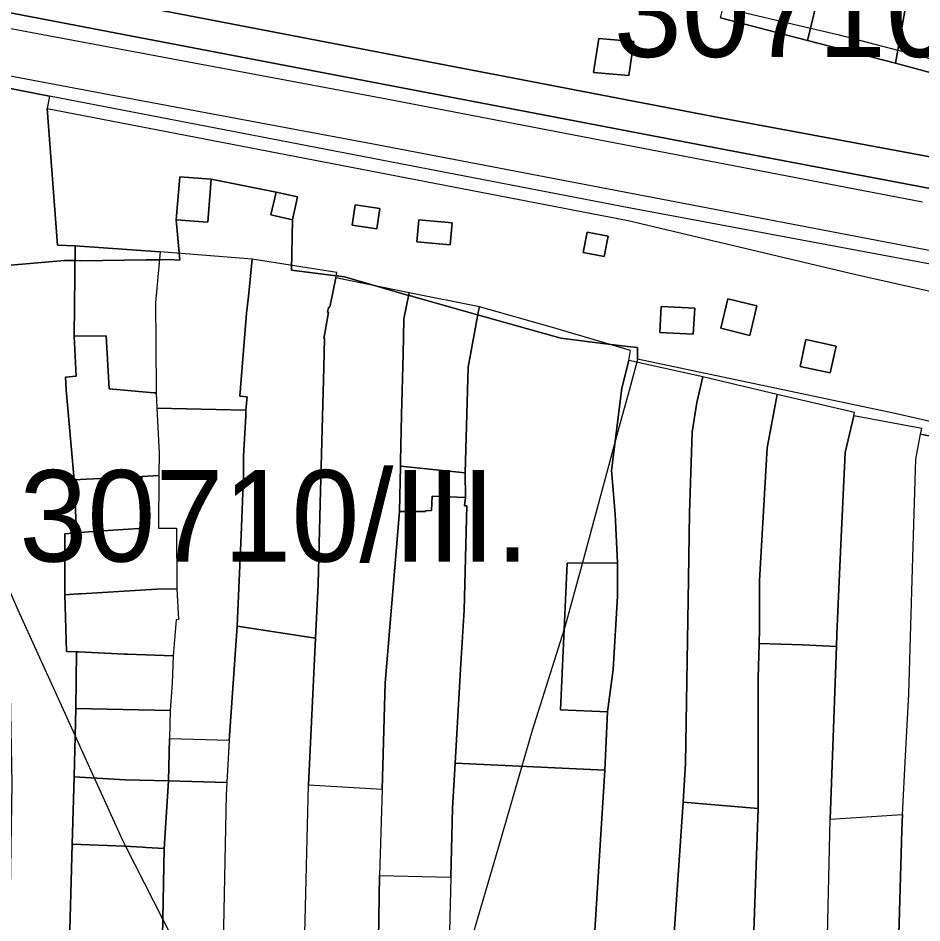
# Model space of a CAD drawing. Extents: x -521939 to -516426, y -1197857 to -1189551.
# Drawn here: x -519786.6 to -519638.4, y -1191951 to -1191802.6 of the extents above; entities that cross this region are included whole.
import ezdxf

# ---------------------------------------------------------------- set-up
doc = ezdxf.new("R2010")
doc.units = 0
for name, color, linetype in [('95590013', 7, 'Continuous'), ('95640013', 7, 'Continuous'), ('95660013', 7, 'Continuous')]:
    doc.layers.add(name, color=color, linetype=linetype)

msp = doc.modelspace()

# ---------------------------------------------------------------- linework, layer by layer
at = {"layer": '95590013'}
for points in [[(-519692.22, -1191811.48), (-519691.38, -1191805.91), (-519685.65, -1191806.42), (-519686.43, -1191811.98)], [(-519754.92, -1191829.01), (-519755.48, -1191836.08), (-519760.65, -1191835.67), (-519760.09, -1191828.61)], [(-519740.76, -1191831.91), (-519741.61, -1191835.67), (-519745.14, -1191834.87), (-519744.29, -1191831.11)], [(-519764.48, -1191996.89), (-519763.4, -1191980.6), (-519763.18, -1191967.02), (-519762.95, -1191956.16), (-519762.62, -1191938.84), (-519761.93, -1191927.7), (-519752.36, -1191928.01), (-519752.46, -1191930), (-519753.47, -1191978.88), (-519753.96, -1192004.68), (-519763.69, -1191997.41)], [(-519728.43, -1192013.03), (-519741.32, -1192009.54), (-519740.26, -1191979.48), (-519738.97, -1191928.39), (-519726.89, -1191929.08), (-519727.31, -1191943.25)], [(-519654.77, -1191991.42), (-519653.42, -1191934.01), (-519641.6, -1191933.25), (-519641.67, -1191935.82), (-519642.66, -1191970.15), (-519642.29, -1192008.1), (-519643.22, -1192026.96), (-519650.38, -1192025.76), (-519656.86, -1192024.6)], [(-519715.63, -1191943.54), (-519716.25, -1191968.06), (-519716.76, -1191997.64), (-519717.99, -1192014.61), (-519727.68, -1192013.31), (-519728.43, -1192013.03), (-519727.31, -1191943.25)]]:
    msp.add_lwpolyline(points, close=True, dxfattribs=at)
for points in [[(-519749.26, -1191866.9), (-519763.83, -1191866.57)], [(-519763.83, -1191866.57), (-519763.49, -1191873.96), (-519763.52, -1191877.64)], [(-519750.69, -1191902.32), (-519750.03, -1191887.39), (-519749.66, -1191877.65), (-519749.62, -1191874.41), (-519749.27, -1191867.87)], [(-519749.27, -1191867.87), (-519749.26, -1191866.9)], [(-519763.52, -1191877.64), (-519763.58, -1191886.26)], [(-519713.24, -1191881.23), (-519718.69, -1191881.01), (-519718.79, -1191883.38), (-519719.77, -1191883.43), (-519719.77, -1191883.54), (-519724.07, -1191883.52)], [(-519714.94, -1191924.8), (-519714.02, -1191908.47), (-519713.44, -1191899.73), (-519713, -1191882.6), (-519713.41, -1191882.57), (-519713.24, -1191881.23)], [(-519724.07, -1191883.52), (-519725.3, -1191898.59)], [(-519763.58, -1191886.26), (-519760.61, -1191886.28)], [(-519760.61, -1191886.28), (-519760.57, -1191896.24)], [(-519760.57, -1191896.24), (-519760.27, -1191901.27)], [(-519725.3, -1191898.59), (-519726.38, -1191911.62), (-519726.89, -1191929.08)], [(-519760.27, -1191901.27), (-519760.69, -1191901.31), (-519761.15, -1191907.2)], [(-519750.69, -1191902.32), (-519751.95, -1191920.31), (-519751.99, -1191921.05)], [(-519751.99, -1191921.05), (-519751.95, -1191920.31), (-519750.69, -1191902.32)], [(-519737.82, -1191904.3), (-519750.69, -1191902.32)], [(-519738.97, -1191928.39), (-519737.82, -1191904.3)], [(-519665.07, -1191905.21), (-519665.24, -1191910.88), (-519665.25, -1191932.26)], [(-519652.42, -1191905.66), (-519657.95, -1191905.42), (-519665.07, -1191905.21)], [(-519653.42, -1191934.01), (-519652.42, -1191905.66)], [(-519761.15, -1191907.2), (-519761.31, -1191911.7), (-519761.67, -1191916.18)], [(-519761.67, -1191916.18), (-519761.78, -1191920.78)], [(-519761.78, -1191920.78), (-519751.99, -1191921.05)], [(-519751.99, -1191921.05), (-519752.36, -1191928.01)], [(-519715.63, -1191943.54), (-519715.36, -1191932.2), (-519714.94, -1191924.8)], [(-519752.36, -1191928.01), (-519752.46, -1191930)], [(-519741.32, -1192009.54), (-519740.26, -1191979.48), (-519738.97, -1191928.39)], [(-519752.46, -1191930), (-519753.47, -1191978.88), (-519753.96, -1192004.68)], [(-519726.89, -1191929.08), (-519727.31, -1191943.25)], [(-519677.52, -1191931.21), (-519679.54, -1191960.74)], [(-519665.25, -1191932.26), (-519677.52, -1191931.21)], [(-519667.76, -1192003.52), (-519665.25, -1191932.26)], [(-519665.25, -1191932.26), (-519667.76, -1192003.52)], [(-519654.77, -1191991.42), (-519653.42, -1191934.01)], [(-519727.31, -1191943.25), (-519715.63, -1191943.54)]]:
    msp.add_lwpolyline(points, dxfattribs=at)
at = {"layer": '95640013'}
for points in [[(-519671.44, -1191802.55), (-519668.93, -1191792.41), (-519666.95, -1191782.49), (-519665.67, -1191776.07), (-519664.59, -1191770.1), (-519664.34, -1191768.7), (-519663.05, -1191757.28), (-519662.96, -1191756.04), (-519662.88, -1191754.84), (-519662.12, -1191745.22), (-519647.91, -1191746.66), (-519649.25, -1191758.78), (-519650.07, -1191767.01), (-519652.93, -1191784.14), (-519654.45, -1191793.69), (-519654.82, -1191795.99), (-519655.66, -1191800.17), (-519657.16, -1191806.23)], [(-519627.98, -1191813.98), (-519642.75, -1191809.97), (-519641.7, -1191804.15), (-519639.04, -1191789.31), (-519635.24, -1191760.25), (-519634.59, -1191755.32), (-519633.71, -1191747.31), (-519619.89, -1191748.65), (-519622.63, -1191777.76), (-519624.59, -1191792.44), (-519627.08, -1191808.26)], [(-519635.24, -1191760.25), (-519639.04, -1191789.31), (-519641.7, -1191804.15), (-519642.75, -1191809.97), (-519657.16, -1191806.23), (-519655.66, -1191800.17), (-519654.82, -1191795.99), (-519654.45, -1191793.69), (-519652.93, -1191784.14), (-519650.07, -1191767.01), (-519649.25, -1191758.78)], [(-519692.22, -1191811.48), (-519686.43, -1191811.98), (-519685.65, -1191806.42), (-519691.38, -1191805.91)], [(-519754.92, -1191829.01), (-519760.09, -1191828.61), (-519760.65, -1191835.67), (-519755.48, -1191836.08)], [(-519745.14, -1191834.87), (-519741.61, -1191835.67), (-519740.76, -1191831.91), (-519744.29, -1191831.11)], [(-519731.82, -1191836.56), (-519727.76, -1191837.16), (-519727.26, -1191833.79), (-519731.32, -1191833.19)], [(-519727.26, -1191833.79), (-519727.76, -1191837.16), (-519731.82, -1191836.56), (-519731.32, -1191833.19)], [(-519715.42, -1191836.17), (-519715.76, -1191839.77), (-519721.21, -1191839.26), (-519720.87, -1191835.66)], [(-519721.21, -1191839.26), (-519715.76, -1191839.77), (-519715.42, -1191836.17), (-519720.87, -1191835.66)], [(-519689.85, -1191838.36), (-519690.51, -1191841.67), (-519693.93, -1191841.02), (-519693.3, -1191837.7)], [(-519689.85, -1191838.36), (-519693.3, -1191837.7), (-519693.93, -1191841.02), (-519690.51, -1191841.67)], [(-519764.33, -1191864.07), (-519771.68, -1191863.39), (-519772.18, -1191854.73), (-519777.39, -1191854.74), (-519777.26, -1191839.95), (-519763.31, -1191840.91), (-519763.87, -1191846.89), (-519764.09, -1191849.22), (-519764.03, -1191855.9), (-519763.95, -1191864.08)], [(-519670.21, -1191848.64), (-519671.39, -1191853.47), (-519666.63, -1191854.63), (-519665.45, -1191849.8)], [(-519665.45, -1191849.8), (-519666.63, -1191854.63), (-519671.39, -1191853.47), (-519670.21, -1191848.64)], [(-519681.16, -1191849.88), (-519681.39, -1191854.15), (-519675.88, -1191854.45), (-519675.65, -1191850.18)], [(-519675.65, -1191850.18), (-519675.88, -1191854.45), (-519681.39, -1191854.15), (-519681.16, -1191849.88)], [(-519775.4, -1191878.23), (-519777.4, -1191878.33), (-519778.7, -1191863.57), (-519778.81, -1191861.51), (-519777.05, -1191861.35), (-519777.39, -1191854.74), (-519772.18, -1191854.73), (-519771.68, -1191863.39), (-519764.33, -1191864.07), (-519763.95, -1191864.08), (-519763.83, -1191866.57), (-519763.49, -1191873.96), (-519763.52, -1191877.64), (-519766.32, -1191877.78)], [(-519658.36, -1191859.71), (-519653.42, -1191860.79), (-519652.46, -1191856.41), (-519657.4, -1191855.33)], [(-519652.46, -1191856.41), (-519653.42, -1191860.79), (-519658.36, -1191859.71), (-519657.4, -1191855.33)], [(-519629.51, -1191970.28), (-519642.66, -1191970.15), (-519641.67, -1191935.82), (-519641.6, -1191933.25), (-519641.09, -1191923.64), (-519640.55, -1191913.5), (-519639.86, -1191891.03), (-519639.37, -1191874.94), (-519638.61, -1191870.85), (-519627.5, -1191873.03), (-519628.11, -1191877.98), (-519628.3, -1191879.49), (-519629.19, -1191892.11), (-519629.03, -1191899.96), (-519628.55, -1191910.07), (-519628.48, -1191921.62), (-519628.73, -1191924.53), (-519628.73, -1191929.2), (-519628.73, -1191934.5), (-519628.73, -1191935.82), (-519628.72, -1191942.75)], [(-519766.32, -1191877.78), (-519763.52, -1191877.64), (-519763.58, -1191886.26), (-519760.61, -1191886.28), (-519760.57, -1191896.24), (-519763.85, -1191896.29), (-519776.29, -1191897.03), (-519776.74, -1191897.06), (-519778.94, -1191897.21), (-519778.91, -1191887.19), (-519777.02, -1191887.04), (-519775.03, -1191886.88), (-519769.39, -1191886.5), (-519765.91, -1191886.27)], [(-519777.02, -1191887.04), (-519777.4, -1191878.33), (-519775.4, -1191878.23), (-519766.32, -1191877.78), (-519765.91, -1191886.27), (-519769.39, -1191886.5), (-519775.03, -1191886.88)], [(-519778.94, -1191897.21), (-519776.74, -1191897.06), (-519776.29, -1191897.03), (-519763.85, -1191896.29), (-519760.57, -1191896.24), (-519760.27, -1191901.27), (-519760.69, -1191901.31), (-519761.15, -1191907.2), (-519768.64, -1191906.92), (-519769.12, -1191906.91), (-519776.67, -1191906.56), (-519777, -1191906.55), (-519778.67, -1191906.48)], [(-519761.15, -1191907.2), (-519761.31, -1191911.7), (-519761.67, -1191916.18), (-519777.14, -1191915.84), (-519777, -1191906.55), (-519776.67, -1191906.56), (-519769.12, -1191906.91), (-519768.64, -1191906.92)], [(-519761.93, -1191927.7), (-519769.02, -1191927.56), (-519777.42, -1191927.06), (-519777.14, -1191915.84), (-519761.67, -1191916.18), (-519761.78, -1191920.78)], [(-519751.99, -1191921.05), (-519752.36, -1191928.01), (-519761.93, -1191927.7), (-519761.78, -1191920.78)], [(-519761.93, -1191927.7), (-519762.62, -1191938.84), (-519765.6, -1191938.63), (-519766.18, -1191938.59), (-519769.17, -1191938.46), (-519777.71, -1191938.09), (-519777.42, -1191927.06), (-519769.02, -1191927.56)], [(-519762.62, -1191938.84), (-519762.95, -1191956.16), (-519766.35, -1191956.14), (-519766.83, -1191956.14), (-519771.72, -1191956.19), (-519778.22, -1191956.26), (-519777.71, -1191938.09), (-519769.17, -1191938.46), (-519766.18, -1191938.59), (-519765.6, -1191938.63)]]:
    msp.add_lwpolyline(points, close=True, dxfattribs=at)
for points in [[(-519613.12, -1191835.08), (-519672.49, -1191823.8), (-519791.06, -1191801.12), (-519837.21, -1191793.39), (-519846.4, -1191790.82), (-519853.69, -1191787.65), (-519856.35, -1191783.32), (-519856.41, -1191778.6), (-519852.3, -1191785.93), (-519816.09, -1191794.52), (-519790.85, -1191797.74), (-519772.68, -1191799.44), (-519671.48, -1191818.95), (-519598.53, -1191832.51)], [(-519615.32, -1191846.99), (-519686.16, -1191833.74), (-519781.44, -1191815.36), (-519797.43, -1191812.24), (-519800.55, -1191811.63), (-519838.85, -1191804.06), (-519851.18, -1191801.06), (-519861.49, -1191796.98), (-519866.29, -1191794.43), (-519869.88, -1191792.53), (-519861.07, -1191794.34), (-519853.59, -1191797.77), (-519846.51, -1191800.23), (-519833.48, -1191803.41), (-519811.4, -1191807.64), (-519771.65, -1191815.09), (-519727.78, -1191823.29), (-519639.5, -1191840.22), (-519613.17, -1191845.14)], [(-519726.2, -1191815.87), (-519810.91, -1191800.03), (-519826.9, -1191797.04), (-519838.26, -1191794.65)], [(-519598.53, -1191832.51), (-519671.48, -1191818.95), (-519772.68, -1191799.44)], [(-519638.32, -1191832.75), (-519726.2, -1191815.87), (-519810.91, -1191800.03)], [(-519791.06, -1191801.12), (-519672.49, -1191823.8), (-519613.12, -1191835.08)], [(-519671.44, -1191802.55), (-519657.16, -1191806.23), (-519642.75, -1191809.97), (-519627.98, -1191813.98)], [(-519811.4, -1191807.64), (-519771.65, -1191815.09), (-519727.78, -1191823.29), (-519639.5, -1191840.22)], [(-519788.63, -1191994.63), (-519787.55, -1191928.14), (-519788.13, -1191898.81), (-519790.69, -1191872.27), (-519797.24, -1191813.93), (-519797.43, -1191812.24), (-519781.44, -1191815.36), (-519781.84, -1191817.42), (-519780.13, -1191839.83), (-519777.26, -1191839.95), (-519777.39, -1191854.74), (-519777.05, -1191861.35), (-519778.81, -1191861.51), (-519778.7, -1191863.57), (-519777.4, -1191878.33), (-519777.02, -1191887.04), (-519778.91, -1191887.19), (-519778.94, -1191897.21), (-519778.67, -1191906.48), (-519777, -1191906.55), (-519777.14, -1191915.84), (-519777.42, -1191927.06), (-519777.71, -1191938.09), (-519778.22, -1191956.26)], [(-519781.44, -1191815.36), (-519781.84, -1191817.42)], [(-519686.16, -1191833.74), (-519781.44, -1191815.36)], [(-519638.32, -1191832.75), (-519726.2, -1191815.87)], [(-519627.5, -1191873.03), (-519638.61, -1191870.85), (-519638.43, -1191869.9), (-519649.57, -1191867.84), (-519649.44, -1191867.3), (-519662.1, -1191864.32), (-519674.32, -1191861.45), (-519686.46, -1191858.75), (-519686.19, -1191857.13), (-519698.96, -1191853.36), (-519710.96, -1191849.95), (-519722.48, -1191847.67), (-519734.51, -1191845.18), (-519734.35, -1191844.34), (-519748.24, -1191842.1), (-519763.31, -1191840.91), (-519777.26, -1191839.95), (-519780.13, -1191839.83), (-519781.84, -1191817.42), (-519686.56, -1191835.8), (-519649.47, -1191844.59), (-519615.88, -1191852.11)], [(-519781.84, -1191817.42), (-519686.56, -1191835.8)], [(-519534.11, -1191856.98), (-519562.35, -1191854.98), (-519568.13, -1191854.57), (-519615.32, -1191846.99), (-519686.16, -1191833.74)], [(-519686.56, -1191835.8), (-519649.47, -1191844.59)], [(-519763.31, -1191840.91), (-519763.87, -1191846.89), (-519764.09, -1191849.22)], [(-519748.24, -1191842.1), (-519763.31, -1191840.91)], [(-519639.5, -1191840.22), (-519613.17, -1191845.14)], [(-519748.83, -1191848.27), (-519748.24, -1191842.1)], [(-519748.24, -1191842.1), (-519748.83, -1191848.27)], [(-519734.35, -1191844.34), (-519748.24, -1191842.1)], [(-519734.51, -1191845.18), (-519734.35, -1191844.34)], [(-519735.57, -1191850.09), (-519735.45, -1191849.72), (-519734.51, -1191845.18)], [(-519734.51, -1191845.18), (-519735.45, -1191849.72)], [(-519722.48, -1191847.67), (-519734.51, -1191845.18)], [(-519649.47, -1191844.59), (-519615.88, -1191852.11)], [(-519749.06, -1191864.7), (-519750.23, -1191864.62), (-519749.15, -1191850.99), (-519748.83, -1191848.27)], [(-519748.83, -1191848.27), (-519749.15, -1191850.99)], [(-519722.48, -1191847.67), (-519723.32, -1191851.91)], [(-519723.32, -1191851.91), (-519722.48, -1191847.67)], [(-519710.96, -1191849.95), (-519722.48, -1191847.67)], [(-519764.09, -1191849.22), (-519764.03, -1191855.9), (-519763.95, -1191864.08)], [(-519737.07, -1191882.2), (-519736.47, -1191859.89), (-519736.35, -1191855.17), (-519736.46, -1191855.16), (-519736.2, -1191853.65), (-519735.7, -1191850.84), (-519735.85, -1191850.81), (-519735.72, -1191850.06), (-519735.57, -1191850.09)], [(-519735.57, -1191850.09), (-519735.72, -1191850.06), (-519735.85, -1191850.81), (-519735.7, -1191850.84), (-519736.2, -1191853.65), (-519736.46, -1191855.16)], [(-519735.45, -1191849.72), (-519735.57, -1191850.09)], [(-519713.27, -1191877.19), (-519712.82, -1191859.84), (-519711.12, -1191850.63), (-519710.96, -1191849.95)], [(-519710.96, -1191849.95), (-519711.12, -1191850.63)], [(-519698.96, -1191853.36), (-519710.96, -1191849.95)], [(-519749.15, -1191850.99), (-519750.23, -1191864.62), (-519749.06, -1191864.7)], [(-519711.12, -1191850.63), (-519712.82, -1191859.84), (-519713.27, -1191877.19)], [(-519723.32, -1191851.91), (-519723.46, -1191857.74)], [(-519723.46, -1191857.74), (-519723.32, -1191851.91)], [(-519686.46, -1191858.75), (-519686.19, -1191857.13), (-519698.96, -1191853.36)], [(-519736.46, -1191855.16), (-519736.35, -1191855.17), (-519736.47, -1191859.89), (-519737.07, -1191882.2)], [(-519723.46, -1191857.74), (-519723.71, -1191867.68), (-519723.89, -1191875.26)], [(-519723.71, -1191867.68), (-519723.46, -1191857.74)], [(-519687.6, -1191863.27), (-519686.46, -1191858.75)], [(-519686.46, -1191858.75), (-519687.6, -1191863.27)], [(-519674.32, -1191861.45), (-519686.46, -1191858.75)], [(-519677.52, -1191931.21), (-519677.14, -1191924.8), (-519676.67, -1191894.65), (-519676.5, -1191883.73), (-519676.04, -1191870.53), (-519675.31, -1191865.65), (-519674.32, -1191861.45)], [(-519674.32, -1191861.45), (-519675.31, -1191865.65)], [(-519662.1, -1191864.32), (-519674.32, -1191861.45)], [(-519688.3, -1191891.95), (-519688.69, -1191883.97), (-519689.31, -1191876.81), (-519687.6, -1191863.27)], [(-519687.6, -1191863.27), (-519689.31, -1191876.81)], [(-519763.95, -1191864.08), (-519763.83, -1191866.57)], [(-519749.26, -1191866.9), (-519749.06, -1191864.7)], [(-519749.06, -1191864.7), (-519749.26, -1191866.9)], [(-519662.1, -1191864.32), (-519663.76, -1191873.09), (-519665.01, -1191894.84), (-519665.02, -1191895.27), (-519665.05, -1191903.2), (-519665.06, -1191904.88), (-519665.07, -1191905.21)], [(-519665.07, -1191905.21), (-519665.06, -1191904.88), (-519665.05, -1191903.2), (-519665.02, -1191895.27), (-519665.01, -1191894.84), (-519663.76, -1191873.09), (-519662.1, -1191864.32)], [(-519649.57, -1191867.84), (-519649.44, -1191867.3), (-519662.1, -1191864.32)], [(-519763.83, -1191866.57), (-519749.26, -1191866.9)], [(-519675.31, -1191865.65), (-519676.04, -1191870.53)], [(-519749.27, -1191867.87), (-519749.62, -1191874.41)], [(-519749.26, -1191866.9), (-519749.27, -1191867.87)], [(-519723.91, -1191876.07), (-519723.89, -1191875.26), (-519723.71, -1191867.68)], [(-519649.57, -1191867.84), (-519650.99, -1191873.87), (-519651.1, -1191876.2), (-519651.62, -1191887.75), (-519652.01, -1191896.19), (-519652.35, -1191903.67), (-519652.42, -1191905.66)], [(-519650.99, -1191873.87), (-519649.57, -1191867.84)], [(-519638.61, -1191870.85), (-519638.43, -1191869.9), (-519649.57, -1191867.84)], [(-519676.04, -1191870.53), (-519676.5, -1191883.73)], [(-519641.6, -1191933.25), (-519641.09, -1191923.64), (-519640.55, -1191913.5), (-519639.86, -1191891.03), (-519639.37, -1191874.94), (-519638.61, -1191870.85)], [(-519652.01, -1191896.19), (-519651.62, -1191887.75), (-519651.1, -1191876.2), (-519650.99, -1191873.87)], [(-519749.62, -1191874.41), (-519749.66, -1191877.65)], [(-519723.89, -1191875.26), (-519723.91, -1191876.07)], [(-519723.91, -1191876.07), (-519724.07, -1191883.52)], [(-519724.07, -1191883.52), (-519723.91, -1191876.07)], [(-519723.91, -1191876.07), (-519713.27, -1191877.19)], [(-519713.27, -1191877.19), (-519723.91, -1191876.07)], [(-519689.31, -1191876.81), (-519688.69, -1191883.97), (-519688.3, -1191891.95)], [(-519749.66, -1191877.65), (-519750.03, -1191887.39)], [(-519713.27, -1191877.19), (-519713.24, -1191881.23)], [(-519713.24, -1191881.23), (-519713.27, -1191877.19)], [(-519719.77, -1191883.54), (-519719.77, -1191883.43), (-519718.79, -1191883.38), (-519718.69, -1191881.01), (-519713.24, -1191881.23)], [(-519713.24, -1191881.23), (-519713.41, -1191882.57)], [(-519737.82, -1191904.3), (-519737.4, -1191895.47), (-519737.07, -1191882.2)], [(-519737.07, -1191882.2), (-519737.4, -1191895.47)], [(-519713, -1191882.6), (-519713.44, -1191899.73), (-519714.02, -1191908.47), (-519714.94, -1191924.8)], [(-519713.41, -1191882.57), (-519713, -1191882.6)], [(-519725.3, -1191898.59), (-519724.07, -1191883.52)], [(-519724.07, -1191883.52), (-519719.77, -1191883.54)], [(-519676.5, -1191883.73), (-519676.67, -1191894.65), (-519677.14, -1191924.8), (-519677.52, -1191931.21)], [(-519750.03, -1191887.39), (-519750.69, -1191902.32)], [(-519689.94, -1191916.4), (-519697.63, -1191916.06), (-519696.57, -1191891.99), (-519688.3, -1191891.95)], [(-519696.57, -1191891.99), (-519697.63, -1191916.06), (-519689.94, -1191916.4)], [(-519688.3, -1191891.95), (-519696.57, -1191891.99)], [(-519688.3, -1191891.95), (-519688.32, -1191897.42), (-519689, -1191909.47)], [(-519688.32, -1191897.42), (-519688.3, -1191891.95)], [(-519737.4, -1191895.47), (-519737.82, -1191904.3)], [(-519652.35, -1191903.67), (-519652.01, -1191896.19)], [(-519689, -1191909.47), (-519688.32, -1191897.42)], [(-519726.38, -1191911.62), (-519725.3, -1191898.59)], [(-519750.69, -1191902.32), (-519737.82, -1191904.3)], [(-519652.42, -1191905.66), (-519652.35, -1191903.67)], [(-519737.82, -1191904.3), (-519738.97, -1191928.39)], [(-519665.25, -1191932.26), (-519665.24, -1191910.88), (-519665.07, -1191905.21)], [(-519665.07, -1191905.21), (-519657.95, -1191905.42)], [(-519657.95, -1191905.42), (-519652.42, -1191905.66)], [(-519652.42, -1191905.66), (-519653.42, -1191934.01)], [(-519689, -1191909.47), (-519689.94, -1191916.4)], [(-519689.94, -1191916.4), (-519689, -1191909.47)], [(-519726.89, -1191929.08), (-519726.38, -1191911.62)], [(-519690.36, -1191925.99), (-519689.94, -1191916.4)], [(-519689.94, -1191916.4), (-519690.36, -1191925.99)], [(-519714.94, -1191924.8), (-519715.36, -1191932.2), (-519715.63, -1191943.54)], [(-519714.94, -1191924.8), (-519690.36, -1191925.99)], [(-519690.36, -1191925.99), (-519714.94, -1191924.8)], [(-519690.36, -1191925.99), (-519692.52, -1191960.14)], [(-519692.52, -1191960.14), (-519690.36, -1191925.99)], [(-519738.97, -1191928.39), (-519726.89, -1191929.08)], [(-519679.54, -1191960.74), (-519677.52, -1191931.21)], [(-519677.52, -1191931.21), (-519665.25, -1191932.26)], [(-519653.42, -1191934.01), (-519641.6, -1191933.25)], [(-519715.63, -1191943.54), (-519716.25, -1191968.06), (-519716.76, -1191997.64)]]:
    msp.add_lwpolyline(points, dxfattribs=at)
at = {"layer": '95660013'}
for points in [[(-519671.01, -1191800.82), (-519656.66, -1191804.2), (-519652.16, -1191805.26), (-519642.36, -1191807.82), (-519627.62, -1191811.67)], [(-519671.01, -1191800.82), (-519656.66, -1191804.2), (-519652.16, -1191805.26), (-519642.36, -1191807.82), (-519627.62, -1191811.67)], [(-519634.4, -1191869.35), (-519643.07, -1191867.38), (-519685.02, -1191858.54), (-519685.02, -1191856.64), (-519686.65, -1191856.44), (-519689.86, -1191856.05), (-519692.45, -1191855.73), (-519697.62, -1191855.09), (-519711.24, -1191851.26), (-519722.45, -1191848.1), (-519722.56, -1191848.07), (-519727.6, -1191846.61), (-519733.09, -1191845.02), (-519734.45, -1191844.85), (-519741.78, -1191843.93), (-519741.61, -1191835.67), (-519740.76, -1191831.91), (-519744.29, -1191831.11), (-519754.92, -1191829.01), (-519760.09, -1191828.61), (-519760.65, -1191835.67), (-519760.09, -1191842.31), (-519761.88, -1191842.19), (-519763.43, -1191842.21), (-519765.6, -1191842.24), (-519776.33, -1191842.39), (-519777.28, -1191842.37), (-519778.97, -1191842.33), (-519792.85, -1191843.54)], [(-519792.85, -1191843.54), (-519778.97, -1191842.33), (-519777.28, -1191842.37), (-519776.33, -1191842.39), (-519765.6, -1191842.24), (-519763.43, -1191842.21), (-519761.88, -1191842.19), (-519760.09, -1191842.31), (-519760.65, -1191835.67), (-519760.09, -1191828.61), (-519754.92, -1191829.01), (-519744.29, -1191831.11), (-519740.76, -1191831.91), (-519741.61, -1191835.67), (-519741.78, -1191843.93), (-519734.45, -1191844.85), (-519733.09, -1191845.02), (-519727.6, -1191846.61), (-519722.56, -1191848.07), (-519722.45, -1191848.1), (-519711.24, -1191851.26), (-519697.62, -1191855.09), (-519692.45, -1191855.73), (-519689.86, -1191856.05), (-519686.65, -1191856.44), (-519685.02, -1191856.64), (-519685.02, -1191858.54), (-519685.16, -1191859.04), (-519686.58, -1191864.28), (-519687.85, -1191868.99), (-519694.12, -1191892.1), (-519696.89, -1191902.31), (-519697.05, -1191902.81), (-519702.29, -1191919.45), (-519703.99, -1191925.33), (-519707.93, -1191938.93), (-519711.92, -1191952.55)], [(-519634.4, -1191869.35), (-519643.07, -1191867.38), (-519685.02, -1191858.54), (-519685.16, -1191859.04), (-519686.58, -1191864.28), (-519687.85, -1191868.99), (-519694.12, -1191892.1), (-519696.89, -1191902.31), (-519697.05, -1191902.81), (-519702.29, -1191919.45), (-519703.99, -1191925.33), (-519707.93, -1191938.93), (-519711.92, -1191952.55)], [(-519753.27, -1191969.11), (-519762.84, -1191950.4), (-519765.85, -1191944.51), (-519768.94, -1191938.47), (-519769.43, -1191937.52), (-519774.08, -1191927.26), (-519777.25, -1191920.27), (-519786.57, -1191899.73), (-519788.45, -1191895.46)], [(-519753.27, -1191969.11), (-519762.84, -1191950.4), (-519765.85, -1191944.51), (-519768.94, -1191938.47), (-519769.43, -1191937.52), (-519774.08, -1191927.26), (-519777.25, -1191920.27), (-519786.57, -1191899.73), (-519788.45, -1191895.46)]]:
    msp.add_lwpolyline(points, dxfattribs=at)
for points in [[(-519692.22, -1191811.48), (-519686.43, -1191811.98), (-519685.65, -1191806.42), (-519691.38, -1191805.91)], [(-519685.65, -1191806.42), (-519686.43, -1191811.98), (-519692.22, -1191811.48), (-519691.38, -1191805.91)]]:
    msp.add_lwpolyline(points, close=True, dxfattribs=at)

# ---------------------------------------------------------------- texts
msp.add_text('30710/III.', height=15, dxfattribs=at).set_placement((-519688.92, -1191808.95))
msp.add_text('30710/III.', height=15, rotation=0, dxfattribs=at).set_placement((-519786.4, -1191891.74))

doc.saveas('drawing.dxf')
